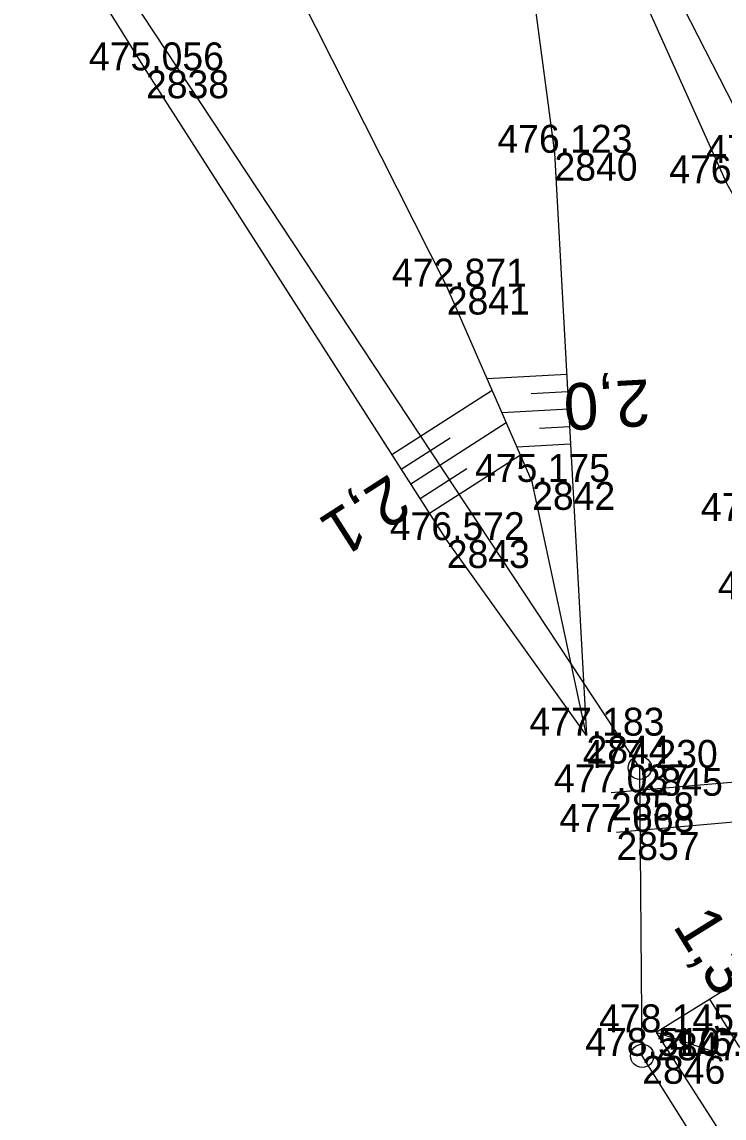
# Model space of a CAD drawing. Extents: x -1234191 to 23050, y -1290331 to -741191.
# Drawn here: x -865069.55 to -865039.37, y -1108838.85 to -1108791.75 of the extents above; entities that cross this region are included whole.
import ezdxf

# ---------------------------------------------------------------- set-up
doc = ezdxf.new("R2010")
doc.units = 0
for name, color, linetype in [('Vrstva 4', 7, 'Continuous'), ('Vrstva 48', 7, 'Continuous'), ('Vrstva 49', 7, 'Continuous'), ('Vrstva 53', 7, 'Continuous'), ('Vrstva 60', 7, 'Continuous'), ('Vrstva 61', 7, 'Continuous')]:
    doc.layers.add(name, color=color, linetype=linetype)

msp = doc.modelspace()

# ---------------------------------------------------------------- linework, layer by layer
at = {"layer": 'Vrstva 4'}
for points in [[(-864935.536, -1108978.67), (-864945.031, -1108955.911), (-864956.572, -1108933.05), (-864969.279, -1108910.741), (-864982.54, -1108889.192), (-864995.918, -1108867.742), (-865009.347, -1108846.856), (-865019.434, -1108830.232), (-865024.471, -1108821.46), (-865028.658, -1108814.284), (-865037.684, -1108797.815), (-865046.071, -1108781.432), (-865051.898, -1108767.865), (-865057.635, -1108753.913), (-865063.85, -1108735.916), (-865068.823, -1108718.097), (-865073.493, -1108699.867), (-865079.274, -1108663.685)], [(-865077.832, -1108679.975), (-865077.832, -1108679.975), (-865074.258, -1108700.016), (-865070.095, -1108718.322), (-865064.725, -1108736.246), (-865058.376, -1108754.31), (-865053.302, -1108768.557), (-865046.702, -1108782.118), (-865039.27, -1108798.684), (-865030.04, -1108815.186), (-865026.184, -1108820.356), (-865026.254, -1108820.395), (-865026.254, -1108820.395), (-865024.485, -1108823.503), (-865024.485, -1108823.503), (-865024.415, -1108823.464), (-865020.816, -1108830.977), (-865010.574, -1108847.442), (-864997.279, -1108868.456), (-864983.657, -1108889.59), (-864970.453, -1108911.524), (-864957.782, -1108933.81), (-864946.373, -1108956.895), (-864937.006, -1108979.076)]]:
    msp.add_lwpolyline(points, dxfattribs=at)
at = {"layer": 'Vrstva 48'}
for p, q in [((-865046.136, -1108806.899), (-865049.557, -1108807.087)), ((-865053.648, -1108810.333), (-865049.343, -1108807.576)), ((-865046.095, -1108807.648), (-865047.666, -1108807.734)), ((-865046.054, -1108808.397), (-865048.915, -1108808.554)), ((-865052.839, -1108811.596), (-865048.734, -1108808.968)), ((-865046.013, -1108809.145), (-865047.304, -1108809.216)), ((-865053.244, -1108810.965), (-865051.141, -1108809.618)), ((-865045.972, -1108809.894), (-865048.274, -1108810.021)), ((-865052.03, -1108812.86), (-865048.126, -1108810.359)), ((-865052.435, -1108812.228), (-865050.432, -1108810.946)), ((-865039.99, -1108833.742), (-865038.707, -1108835.811))]:
    msp.add_line(p, q, dxfattribs=at)
at = {"layer": 'Vrstva 49'}
msp.add_line((-865039.25, -1108836.184), (-865042.287, -1108835.166), dxfattribs=at)
for points in [[(-865045.284, -1108822.418), (-865047.62, -1108811.516), (-865051.29, -1108803.124), (-865059.035, -1108787.769), (-865065.69, -1108775.008), (-865073.449, -1108757.677), (-865080.403, -1108739.022), (-865083.753, -1108728.376), (-865087.589, -1108715.709), (-865089.599, -1108702.718), (-865091.615, -1108685.317), (-865090.258, -1108672.396), (-865080.336, -1108666.2), (-865080.174, -1108667.56), (-865080.788, -1108669.236), (-865078.853, -1108678.129), (-865079.385, -1108678.17), (-865079.09, -1108680.059), (-865077.832, -1108679.975)], [(-865077.832, -1108679.975), (-865076.112, -1108700.733), (-865071.247, -1108718.468), (-865066.206, -1108736.535), (-865059.857, -1108754.609), (-865055.283, -1108769.287), (-865048.576, -1108782.936), (-865046.659, -1108797.374), (-865045.284, -1108822.418)], [(-865045.284, -1108822.418), (-865051.289, -1108814.017), (-865064.216, -1108793.832), (-865076.109, -1108774.704), (-865084.361, -1108763.552)], [(-865043.995, -1108826.559), (-865030.981, -1108825.414), (-865035.718, -1108815.742)], [(-865044.23, -1108824.856), (-865033.901, -1108823.978)], [(-865025.4, -1108829.784), (-865031.604, -1108833.015), (-865034.386, -1108830.268), (-865042.287, -1108835.166), (-865027.487, -1108858.233), (-865012.235, -1108877.282), (-864996.174, -1108897.434), (-864981.223, -1108917.143), (-864965.399, -1108937.849), (-864953.913, -1108960.157), (-864943.741, -1108981.189), (-864935.002, -1109003.193), (-864929.184, -1109029.325), (-864924.938, -1109051.595), (-864921.957, -1109076.439), (-864920.698, -1109100.804), (-864920.808, -1109127.155)]]:
    msp.add_lwpolyline(points, dxfattribs=at)
at = {"layer": 'Vrstva 53'}
for p, q in [((-865043.018, -1108823.758), (-865042.968, -1108823.844)), ((-865042.912, -1108836.133), (-865042.862, -1108836.219))]:
    msp.add_line(p, q, dxfattribs=at)
msp.add_lwpolyline([(-865019.987, -1109376.51), (-864993.23, -1109340.352), (-864972.2, -1109308.69), (-864949.308, -1109265.493), (-864939.61, -1109234.87), (-864928.13, -1109180.95), (-864920.83, -1109133.1), (-864920.454, -1109098.74), (-864924.22, -1109056.21), (-864934.5, -1108999.96), (-864959.813, -1108949.324), (-864975.47, -1108923.73), (-865003.132, -1108886.538), (-865019.29, -1108869.816), (-865031.201, -1108854.739), (-865042.89, -1108836.18), (-865042.99, -1108823.8), (-865100.04, -1108737.44), (-865111.04, -1108692.57), (-865097.28, -1108650.63), (-865077.79, -1108523.9)], dxfattribs=at)
for centre in [(-865042.993, -1108823.801), (-865042.887, -1108836.176)]:
    msp.add_circle(centre, 0.499, dxfattribs=at)
at = {"layer": 'Vrstva 60'}
for p, q in [((-865064.216, -1108793.832), (-865064.216, -1108793.832)), ((-865046.659, -1108797.374), (-865046.659, -1108797.374)), ((-865051.29, -1108803.124), (-865051.29, -1108803.124)), ((-865047.62, -1108811.516), (-865047.62, -1108811.516)), ((-865051.289, -1108814.017), (-865051.289, -1108814.017)), ((-865045.284, -1108822.418), (-865045.284, -1108822.418)), ((-865042.993, -1108823.801), (-865042.993, -1108823.801)), ((-865044.23, -1108824.856), (-865044.23, -1108824.856)), ((-865043.995, -1108826.559), (-865043.995, -1108826.559)), ((-865042.287, -1108835.166), (-865042.287, -1108835.166)), ((-865042.887, -1108836.176), (-865042.887, -1108836.176))]:
    msp.add_line(p, q, dxfattribs=at)

# ---------------------------------------------------------------- texts
at = {"layer": 'Vrstva 48'}
for s, rotation, p in [('2,0', 183.1426, (-865042.603, -1108807.104)), ('2,1', 212.6366, (-865053.737, -1108811.139)), ('1,3', 301.7957, (-865041.606, -1108830.59))]:
    msp.add_text(s, height=2, rotation=rotation, dxfattribs=at).set_placement(p)
at = {"layer": 'Vrstva 60'}
for s, p in [('2838', (-865064.216, -1108795.032)), ('2840', (-865046.659, -1108798.574)), ('2841', (-865051.29, -1108804.324)), ('2842', (-865047.62, -1108812.716)), ('2843', (-865051.289, -1108815.217)), ('2844', (-865045.284, -1108823.618)), ('2845', (-865042.993, -1108825.001)), ('2858', (-865044.23, -1108826.056)), ('2857', (-865043.995, -1108827.759)), ('2847', (-865042.287, -1108836.366)), ('2846', (-865042.887, -1108837.376))]:
    msp.add_text(s, height=1.2, dxfattribs=at).set_placement(p)
at = {"layer": 'Vrstva 61'}
for s, p in [('475.056', (-865066.668, -1108793.832)), ('476.123', (-865049.111, -1108797.374)), ('477.387', (-865040.136, -1108797.815)), ('476.905', (-865041.726, -1108798.684)), ('472.871', (-865053.647, -1108803.124)), ('475.175', (-865050.076, -1108811.516)), ('476.268', (-865040.368, -1108813.194)), ('476.572', (-865053.737, -1108814.017)), ('476.264', (-865039.635, -1108816.561)), ('477.183', (-865047.736, -1108822.418)), ('477.230', (-865045.444, -1108823.801)), ('477.037', (-865046.682, -1108824.856)), ('477.668', (-865046.449, -1108826.559)), ('478.145', (-865044.743, -1108835.166)), ('478.510', (-865045.338, -1108836.176)), ('476.524', (-865041.701, -1108836.184))]:
    msp.add_text(s, height=1.2, dxfattribs=at).set_placement(p)

doc.saveas('drawing.dxf')
